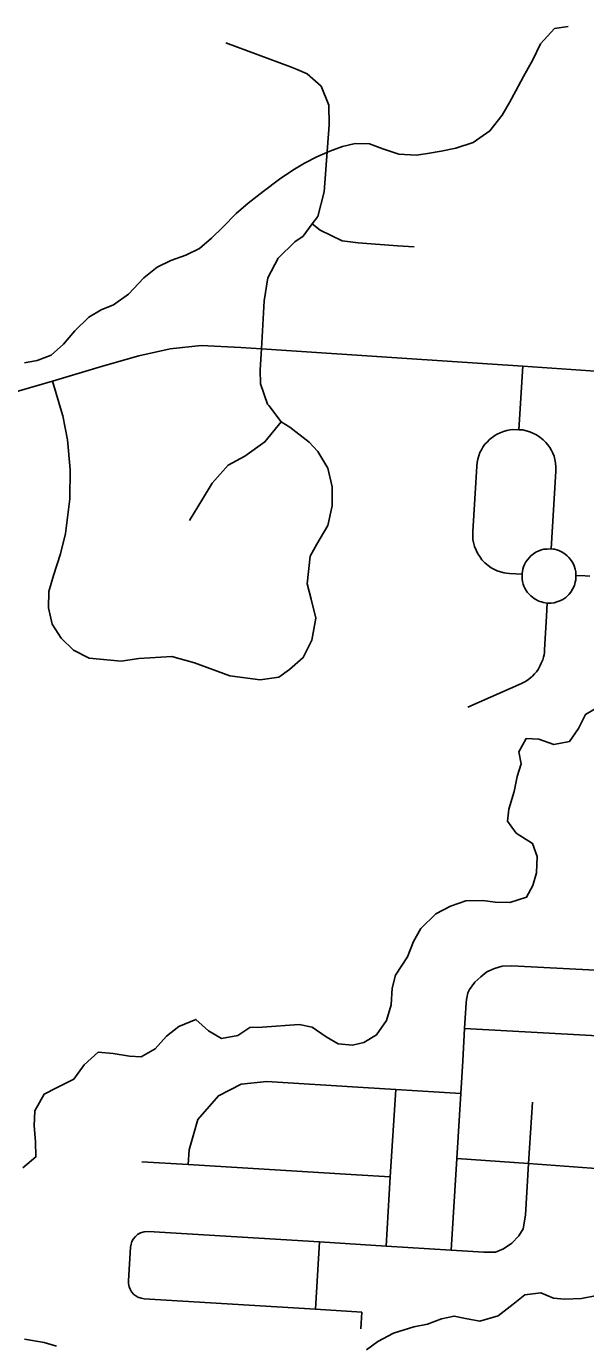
# Model space of a CAD drawing. Extents: x 208586767.6 to 208586821.4, y -134301046.9 to -134301022.9.
# Drawn here: x 208586783.778 to 208586784.249, y -134301030.351 to -134301029.242 of the extents above; entities that cross this region are included whole.
import ezdxf

# ---------------------------------------------------------------- set-up
doc = ezdxf.new("R2010")
doc.units = 0
for name, color, linetype in [('GM_X_County_Road', 7, 'Continuous'), ('GM_X_Minor_River', 7, 'Continuous'), ('GM_X_Township_Road', 7, 'Continuous')]:
    doc.layers.add(name, color=color, linetype=linetype)

msp = doc.modelspace()

# ---------------------------------------------------------------- linework, layer by layer
at = {"layer": 'GM_X_County_Road'}
msp.add_lwpolyline([(208586783.2684, -134301029.5377), (208586783.3875, -134301029.5464), (208586783.5253, -134301029.5557), (208586783.5863, -134301029.5603), (208586783.6494, -134301029.5646), (208586783.6822, -134301029.5661), (208586783.7371, -134301029.5592), (208586783.7717, -134301029.5486), (208586783.7999, -134301029.5404), (208586783.842, -134301029.5277), (208586783.8725, -134301029.5192), (208586783.899, -134301029.5131), (208586783.925, -134301029.5105), (208586783.9583, -134301029.512), (208586783.9759, -134301029.5131), (208586784.0981, -134301029.5214), (208586784.1958, -134301029.5279), (208586784.261, -134301029.5322), (208586784.346, -134301029.5381), (208586784.4606, -134301029.5458), (208586784.5592, -134301029.5524), (208586784.6058, -134301029.5557), (208586784.7129, -134301029.5625), (208586784.8283, -134301029.5704)], dxfattribs=at)
at = {"layer": 'GM_X_Minor_River'}
for points in [[(208586783.7764, -134301029.525), (208586783.787, -134301029.5231), (208586783.7988, -134301029.5186), (208586783.8091, -134301029.5092), (208586783.8187, -134301029.4979), (208586783.8305, -134301029.4866), (208586783.8408, -134301029.4802), (208586783.8511, -134301029.4761), (208586783.8637, -134301029.467), (208586783.8767, -134301029.4535), (208586783.8881, -134301029.4444), (208586783.8995, -134301029.4388), (208586783.9121, -134301029.4343), (208586783.9235, -134301029.4287), (208586783.9338, -134301029.42), (208586783.9434, -134301029.4106), (208586783.9544, -134301029.3993), (208586783.9647, -134301029.3906), (208586783.9773, -134301029.3808), (208586783.991, -134301029.3703), (208586784.0021, -134301029.3628), (208586784.012, -134301029.3567), (208586784.0223, -134301029.3515), (208586784.0333, -134301029.3466), (208586784.044, -134301029.3429), (208586784.0546, -134301029.3403), (208586784.0668, -134301029.3404), (208586784.0781, -134301029.3446), (208586784.0914, -134301029.3493), (208586784.1062, -134301029.3501), (208586784.1157, -134301029.3486), (208586784.1271, -134301029.3468), (208586784.1396, -134301029.3442), (208586784.1541, -134301029.3394), (208586784.1682, -134301029.3296), (208586784.1785, -134301029.3164), (208586784.1846, -134301029.3058), (208586784.19, -134301029.296), (208586784.1965, -134301029.2839), (208586784.2042, -134301029.2699), (208586784.2108, -134301029.2562), (208586784.2226, -134301029.2434), (208586784.234, -134301029.2416)], [(208586783.7748, -134301030.2031), (208586783.7859, -134301030.1937), (208586783.7856, -134301030.1808), (208586783.7845, -134301030.1675), (208586783.785, -134301030.155), (208586783.7927, -134301030.141), (208586783.8033, -134301030.1357), (208586783.8178, -134301030.1282), (208586783.8266, -134301030.1161), (208586783.8384, -134301030.1056), (208586783.851, -134301030.1068), (208586783.8646, -134301030.1088), (208586783.8745, -134301030.1096), (208586783.8863, -134301030.1028), (208586783.8958, -134301030.0922), (208586783.9061, -134301030.084), (208586783.9206, -134301030.078), (208586783.9312, -134301030.0875), (208586783.9421, -134301030.094), (208586783.9558, -134301030.0915), (208586783.9661, -134301030.0847), (208586783.9763, -134301030.0844), (208586784.0075, -134301030.0823), (208586784.0185, -134301030.0846), (208586784.0302, -134301030.0927), (208586784.0404, -134301030.0984), (208586784.0525, -134301030.0996), (208586784.062, -134301030.0974), (208586784.0727, -134301030.091), (208586784.0811, -134301030.0789), (208586784.085, -134301030.0657), (208586784.0859, -134301030.0516), (208586784.0886, -134301030.0407), (208586784.0989, -134301030.0252), (208586784.1039, -134301030.0123), (208586784.1101, -134301030.0013), (208586784.1227, -134301029.9889), (208586784.1349, -134301029.9825), (208586784.1478, -134301029.978), (208586784.1622, -134301029.9777), (208586784.1725, -134301029.9793), (208586784.185, -134301029.9794), (208586784.1991, -134301029.9749), (208586784.2044, -134301029.9651), (208586784.2075, -134301029.9545), (208586784.208, -134301029.9408), (208586784.2039, -134301029.9298), (208586784.1903, -134301029.921), (208586784.1831, -134301029.9111), (208586784.184, -134301029.9008), (208586784.1886, -134301029.8861), (208586784.191, -134301029.8735), (208586784.1945, -134301029.8626), (208586784.1926, -134301029.8527), (208586784.1988, -134301029.8413), (208586784.2094, -134301029.8418), (208586784.2219, -134301029.8464), (208586784.2352, -134301029.8438), (208586784.2428, -134301029.8329), (208586784.2486, -134301029.8211), (208586784.2623, -134301029.8129)], [(208586784.0642, -134301030.3562), (208586784.0738, -134301030.3491), (208586784.0871, -134301030.3423), (208586784.1042, -134301030.3368), (208586784.1156, -134301030.3345), (208586784.1274, -134301030.3301), (208586784.138, -134301030.3278), (208586784.1475, -134301030.3298), (208586784.1596, -134301030.3321), (208586784.1752, -134301030.3277), (208586784.1878, -134301030.3179), (208586784.1977, -134301030.31), (208586784.211, -134301030.3082), (208586784.2216, -134301030.3128), (208586784.2311, -134301030.3136), (208586784.2452, -134301030.3129), (208586784.2569, -134301030.3107)], [(208586783.7762, -134301030.3473), (208586783.7929, -134301030.3501), (208586783.8031, -134301030.3532)]]:
    msp.add_lwpolyline(points, dxfattribs=at)
at = {"layer": 'GM_X_Township_Road'}
for p, q in [((208586784.1926, -134301029.5813), (208586784.1958, -134301029.5279)), ((208586783.8082, -134301029.5688), (208586783.7999, -134301029.5404)), ((208586784.2007, -134301030.1992), (208586784.2039, -134301030.1476)), ((208586783.8752, -134301030.1978), (208586783.9142, -134301030.2002)), ((208586784.0212, -134301030.3221), (208586784.0247, -134301030.2654)), ((208586784.0594, -134301030.3387), (208586784.0603, -134301030.3245))]:
    msp.add_line(p, q, dxfattribs=at)
for points in [[(208586783.9759, -134301029.5131), (208586783.9782, -134301029.4727), (208586783.9812, -134301029.4535), (208586783.9898, -134301029.4369), (208586784.004, -134301029.4231), (208586784.0109, -134301029.4182), (208586784.0186, -134301029.408), (208586784.0233, -134301029.4017), (208586784.0286, -134301029.3809), (208586784.0327, -134301029.3245), (208586784.0326, -134301029.308), (208586784.026, -134301029.2919), (208586784.0143, -134301029.2817), (208586784.0058, -134301029.2779), (208586784.0002, -134301029.2757), (208586783.9459, -134301029.2555)], [(208586784.0186, -134301029.408), (208586784.0252, -134301029.4132), (208586784.0438, -134301029.4221), (208586784.0573, -134301029.4238), (208586784.0903, -134301029.4263), (208586784.1044, -134301029.4272)], [(208586783.982, -134301029.561), (208586783.9809, -134301029.5597), (208586783.9749, -134301029.5426), (208586783.9746, -134301029.5309), (208586783.9759, -134301029.5131)], [(208586783.8176, -134301029.7671), (208586783.8071, -134301029.7568), (208586783.7997, -134301029.745), (208586783.7964, -134301029.7314), (208586783.7967, -134301029.7177), (208586783.8006, -134301029.704), (208586783.8065, -134301029.6859), (208586783.8107, -134301029.6688), (208586783.8143, -134301029.6395), (208586783.8148, -134301029.6147), (208586783.8125, -134301029.5899), (208586783.8085, -134301029.5697), (208586783.8082, -134301029.5688)], [(208586783.9748, -134301029.7919), (208586783.9903, -134301029.7897), (208586783.9995, -134301029.7833), (208586784.011, -134301029.7732), (208586784.0183, -134301029.7585), (208586784.0215, -134301029.7401), (208586784.0176, -134301029.7239), (208586784.0144, -134301029.7111), (208586784.0167, -134301029.6878), (208586784.0225, -134301029.6777), (208586784.0316, -134301029.662), (208586784.0353, -134301029.6455), (208586784.0353, -134301029.6294), (208586784.0316, -134301029.6138), (208586784.0234, -134301029.5996), (208586784.0161, -134301029.5918), (208586783.9998, -134301029.5791), (208586783.9925, -134301029.5748), (208586783.982, -134301029.561)], [(208586783.9152, -134301029.6578), (208586783.9262, -134301029.6398), (208586783.9344, -134301029.6264), (208586783.9477, -134301029.6112), (208586783.9617, -134301029.6037), (208586783.9787, -134301029.5916), (208586783.9925, -134301029.5748)], [(208586784.1953, -134301029.7031), (208586784.1847, -134301029.7024), (208586784.1822, -134301029.7022), (208586784.1803, -134301029.7018), (208586784.1772, -134301029.7011), (208586784.1744, -134301029.7001), (208586784.1715, -134301029.6987), (208586784.1692, -134301029.6975), (208586784.1666, -134301029.6957), (208586784.1639, -134301029.6934), (208586784.1614, -134301029.6908), (208586784.1596, -134301029.6882), (208586784.1579, -134301029.6858), (208586784.1565, -134301029.6828), (208586784.1553, -134301029.6796), (208586784.1543, -134301029.6764), (208586784.1539, -134301029.6738), (208586784.1537, -134301029.6714), (208586784.1537, -134301029.6691), (208586784.1537, -134301029.6669), (208586784.1571, -134301029.612), (208586784.1574, -134301029.6089), (208586784.1579, -134301029.606), (208586784.1587, -134301029.6034), (208586784.1598, -134301029.6004), (208586784.161, -134301029.5982), (208586784.1623, -134301029.596), (208586784.1638, -134301029.5936), (208586784.1658, -134301029.5917), (208586784.1679, -134301029.5895), (208586784.1701, -134301029.5878), (208586784.1722, -134301029.5863), (208586784.1744, -134301029.585), (208586784.1768, -134301029.5839), (208586784.1796, -134301029.5828), (208586784.1823, -134301029.5821), (208586784.1852, -134301029.5814), (208586784.1875, -134301029.5812), (208586784.1926, -134301029.5813)], [(208586784.2196, -134301029.6817), (208586784.2238, -134301029.6163), (208586784.2238, -134301029.6129), (208586784.2235, -134301029.6093), (208586784.2229, -134301029.6065), (208586784.2222, -134301029.6036), (208586784.2212, -134301029.6011), (208586784.2201, -134301029.5989), (208586784.2185, -134301029.5963), (208586784.217, -134301029.594), (208586784.2153, -134301029.5922), (208586784.2129, -134301029.5897), (208586784.2102, -134301029.5875), (208586784.2075, -134301029.5857), (208586784.205, -134301029.5844), (208586784.2017, -134301029.583), (208586784.1987, -134301029.5822), (208586784.1958, -134301029.5815), (208586784.1926, -134301029.5813)], [(208586784.2165, -134301029.7273), (208586784.2196, -134301029.7273), (208586784.2222, -134301029.727), (208586784.2246, -134301029.7264), (208586784.227, -134301029.7254), (208586784.2296, -134301029.7242), (208586784.2321, -134301029.7225), (208586784.2347, -134301029.72), (208586784.2363, -134301029.718), (208586784.2378, -134301029.7156), (208586784.2393, -134301029.7125), (208586784.24, -134301029.7097), (208586784.2405, -134301029.7077), (208586784.2406, -134301029.7042), (208586784.2406, -134301029.7032), (208586784.2404, -134301029.7011), (208586784.24, -134301029.6987), (208586784.2391, -134301029.696), (208586784.2383, -134301029.6941), (208586784.2374, -134301029.6926), (208586784.2361, -134301029.6907), (208586784.2347, -134301029.689), (208586784.2333, -134301029.6876), (208586784.2315, -134301029.6861), (208586784.2295, -134301029.6848), (208586784.228, -134301029.684), (208586784.2263, -134301029.6831), (208586784.2246, -134301029.6826), (208586784.2225, -134301029.682), (208586784.2213, -134301029.6818), (208586784.2196, -134301029.6817), (208586784.2163, -134301029.6818), (208586784.2137, -134301029.682), (208586784.2115, -134301029.6825), (208586784.2093, -134301029.6833), (208586784.2069, -134301029.6845), (208586784.2048, -134301029.6858), (208586784.2027, -134301029.6875), (208586784.2011, -134301029.6892), (208586784.1998, -134301029.6908), (208586784.1985, -134301029.6926), (208586784.1973, -134301029.6947), (208586784.1965, -134301029.6968), (208586784.1959, -134301029.6987), (208586784.1955, -134301029.7006), (208586784.1953, -134301029.702), (208586784.1953, -134301029.7031), (208586784.1952, -134301029.7054), (208586784.1953, -134301029.7072), (208586784.1956, -134301029.709), (208586784.1962, -134301029.7113), (208586784.1968, -134301029.713), (208586784.1977, -134301029.7148), (208586784.1987, -134301029.7166), (208586784.1996, -134301029.7181), (208586784.2008, -134301029.7195), (208586784.2025, -134301029.7212), (208586784.2039, -134301029.7224), (208586784.2053, -134301029.7234), (208586784.2069, -134301029.7244), (208586784.2087, -134301029.7253), (208586784.2101, -134301029.7259), (208586784.2115, -134301029.7264), (208586784.2134, -134301029.7269), (208586784.2165, -134301029.7273)], [(208586784.2406, -134301029.7042), (208586784.2483, -134301029.7045), (208586784.2522, -134301029.7046)], [(208586784.1495, -134301029.815), (208586784.1947, -134301029.7951), (208586784.198, -134301029.7933), (208586784.2008, -134301029.7915), (208586784.2026, -134301029.7901), (208586784.204, -134301029.7888), (208586784.2057, -134301029.787), (208586784.2073, -134301029.7853), (208586784.2089, -134301029.7832), (208586784.2097, -134301029.7817), (208586784.2105, -134301029.7798), (208586784.2114, -134301029.778), (208586784.2126, -134301029.775), (208586784.2133, -134301029.7729), (208586784.2138, -134301029.7708), (208586784.214, -134301029.7689), (208586784.2142, -134301029.7668), (208586784.2159, -134301029.7383), (208586784.2165, -134301029.7273)], [(208586783.8176, -134301029.7671), (208586783.8306, -134301029.7738), (208586783.8576, -134301029.7762), (208586783.8725, -134301029.774), (208586783.9002, -134301029.7724), (208586783.9193, -134301029.7775), (208586783.9491, -134301029.7886), (208586783.9748, -134301029.7919)], [(208586784.1509, -134301030.0527), (208586784.1554, -134301030.0465), (208586784.1606, -134301030.042), (208586784.1655, -134301030.0379), (208586784.1719, -134301030.035), (208586784.1784, -134301030.0332), (208586784.1865, -134301030.0327), (208586784.2569, -134301030.0366), (208586784.2794, -134301030.0381), (208586784.3089, -134301030.0396), (208586784.3374, -134301030.0411), (208586784.366, -134301030.0426), (208586784.4208, -134301030.046), (208586784.4756, -134301030.0494), (208586784.5163, -134301030.0519), (208586784.519, -134301030.0515), (208586784.5218, -134301030.0506), (208586784.5238, -134301030.0495), (208586784.5254, -134301030.0482)], [(208586784.1356, -134301030.2722), (208586784.1403, -134301030.1951), (208586784.1437, -134301030.1403), (208586784.1454, -134301030.1129), (208586784.1469, -134301030.0857), (208586784.1481, -134301030.064), (208586784.1484, -134301030.0613), (208586784.1489, -134301030.0586), (208586784.1493, -134301030.0571), (208586784.1497, -134301030.0555), (208586784.1509, -134301030.0527)], [(208586784.1469, -134301030.0857), (208586784.315, -134301030.0949), (208586784.3186, -134301030.0949), (208586784.321, -134301030.0946), (208586784.3235, -134301030.0943), (208586784.3261, -134301030.0937), (208586784.3279, -134301030.093), (208586784.3299, -134301030.0923), (208586784.3318, -134301030.0913), (208586784.334, -134301030.0901), (208586784.3364, -134301030.0885), (208586784.3425, -134301030.0841)], [(208586783.9142, -134301030.2002), (208586783.9149, -134301030.1879), (208586783.9221, -134301030.1623), (208586783.9396, -134301030.1423), (208586783.9587, -134301030.1324), (208586783.9802, -134301030.1302), (208586784.0614, -134301030.1352), (208586784.0889, -134301030.1369), (208586784.1437, -134301030.1403)], [(208586784.0807, -134301030.2689), (208586784.0843, -134301030.2106), (208586784.0889, -134301030.1369)], [(208586783.8696, -134301030.2608), (208586783.8715, -134301030.2592), (208586783.8739, -134301030.2578), (208586783.8769, -134301030.2568), (208586783.8806, -134301030.2565), (208586784.0247, -134301030.2654), (208586784.0807, -134301030.2689), (208586784.1356, -134301030.2722), (208586784.163, -134301030.2739), (208586784.1728, -134301030.2739), (208586784.1796, -134301030.2711), (208586784.1866, -134301030.2664), (208586784.1925, -134301030.2603), (208586784.1962, -134301030.2542), (208586784.1981, -134301030.2429), (208586784.2007, -134301030.1992)], [(208586783.9142, -134301030.2002), (208586784.0559, -134301030.2089), (208586784.0843, -134301030.2106)], [(208586784.1403, -134301030.1951), (208586784.2007, -134301030.1992), (208586784.2612, -134301030.2037)], [(208586783.8658, -134301030.3062), (208586783.8651, -134301030.3051), (208586783.8644, -134301030.3031), (208586783.8639, -134301030.3004), (208586783.8638, -134301030.2982), (208586783.8656, -134301030.2698), (208586783.866, -134301030.2672), (208586783.8667, -134301030.2651), (208586783.8677, -134301030.2631), (208586783.8696, -134301030.2608)], [(208586783.8658, -134301030.3062), (208586783.8665, -134301030.3074), (208586783.8684, -134301030.3096), (208586783.8718, -134301030.3118), (208586783.8745, -134301030.3128), (208586783.8771, -134301030.3132), (208586784.0212, -134301030.3221), (208586784.0603, -134301030.3245)]]:
    msp.add_lwpolyline(points, dxfattribs=at)

doc.saveas('drawing.dxf')
